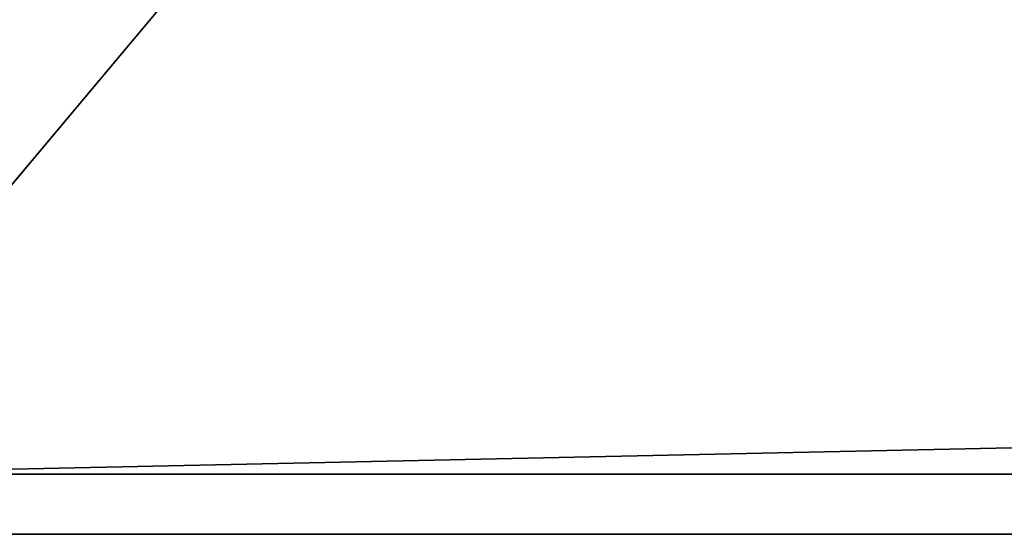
# Model space of a CAD drawing. Header units: millimetres. Extents: x -508 to 6708, y -115 to 193.
# Tile 344 of 656: x 1136 to 1169, y -43 to -26. Entities that reach past the tile are written whole.
import ezdxf

# ---------------------------------------------------------------- set-up
doc = ezdxf.new("R2010")
doc.units = ezdxf.units.MM
doc.layers.add('151', color=7, linetype='Continuous', true_color=0xffffff)

# ---------------------------------------------------------------- blocks, each defined once
blk = doc.blocks.new('UG_SURFACE_143')
at = {"layer": '151', "color": 7, "linetype": 'Continuous', "lineweight": 35}
for points in [[(1872, -43.5, 2030), (1872, -26, 2030), (1128, -26, 2030), (1128, -43.5, 2030)], [(1128, -41.5), (1128, -26), (1141, -26)], [(1141, -26), (1859, -26), (1128, -41.5)], [(1859, -26), (1872, -26), (1872, -41.5), (1128, -41.5)], [(1128, -41.5), (1872, -41.5), (1872, -43.5, 2), (1128, -43.5, 2)], [(1872, -43.5, 2), (1872, -43.5, 2030), (1128, -43.5, 2030), (1128, -43.5, 2)]]:
    blk.add_3dface(points, dxfattribs=at)

msp = doc.modelspace()

# ---------------------------------------------------------------- linework, layer by layer
at = {"layer": '151', "color": 253, "linetype": 'Continuous', "lineweight": -3}
msp.add_line((1128, -41.5), (1872, -41.5), dxfattribs=at)

# ---------------------------------------------------------------- block references
msp.add_blockref('UG_SURFACE_143', (0, 0), dxfattribs=at)

doc.saveas('drawing.dxf')
